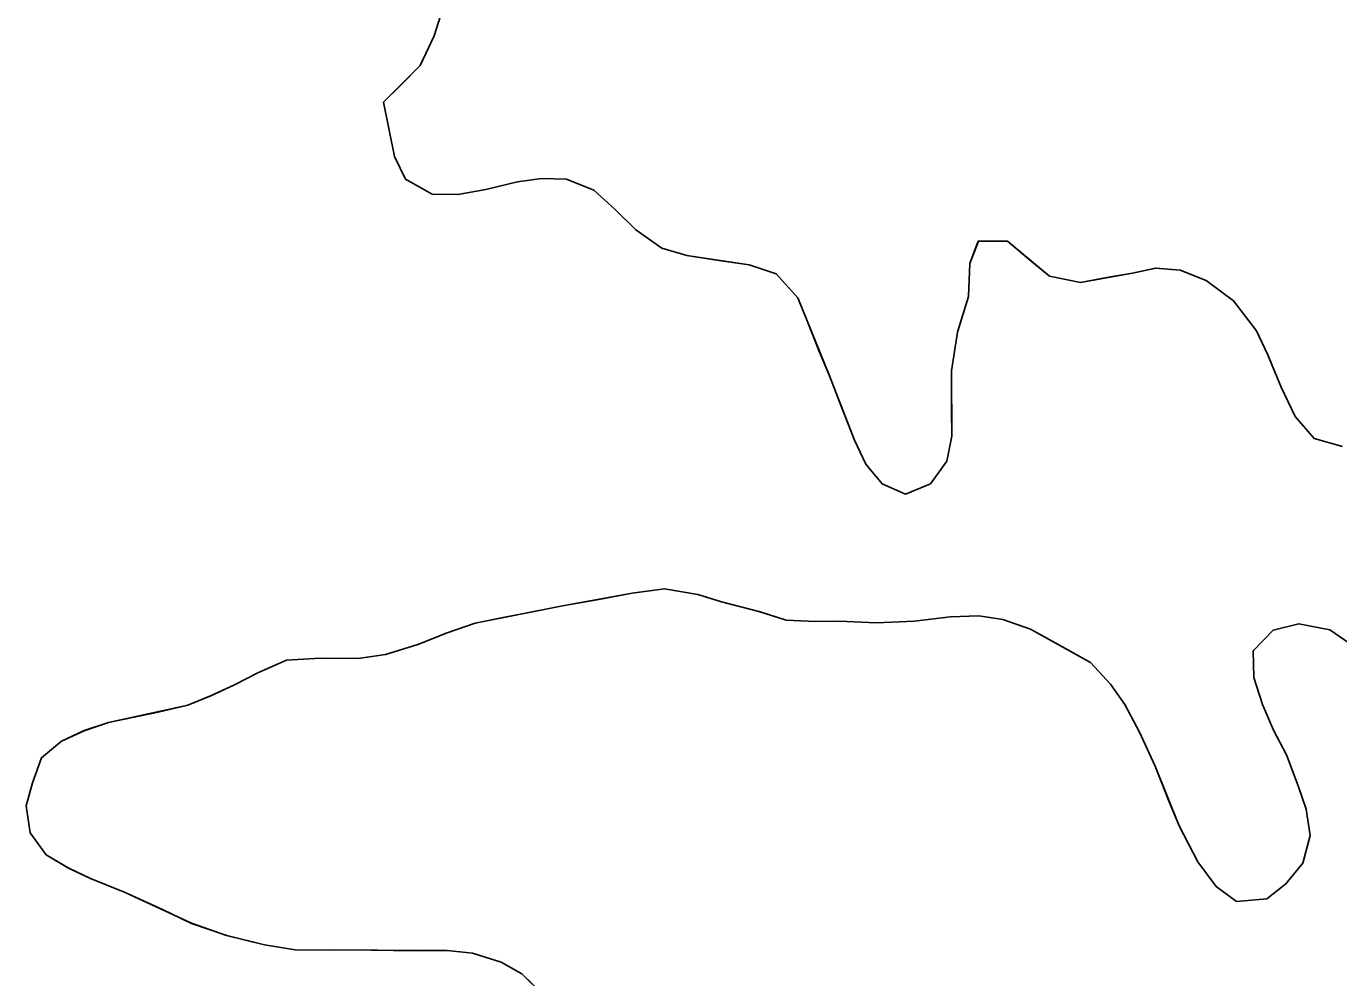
# Model space of a CAD drawing. Extents: x 3807117 to 3845308, y 337856 to 363736.
# Drawn here: x 3825158.9 to 3825326.9, y 343812.7 to 343934.4 of the extents above; entities that cross this region are included whole.
import ezdxf

# ---------------------------------------------------------------- set-up
doc = ezdxf.new("R2010")
doc.units = 0
doc.layers.add('V-TOPO-SHOR', color=7, linetype='Continuous')
doc.layers.add('V-WETL-SWMP', color=7, linetype='Continuous')

msp = doc.modelspace()

# ---------------------------------------------------------------- linework, layer by layer
at = {"layer": 'V-TOPO-SHOR'}
for points in [[(3825212.22, 343936.7), (3825211.12, 343933.2), (3825209.34, 343929.4), (3825206.88, 343926.9), (3825204.65, 343924.71), (3825205.31, 343921.35), (3825206.04, 343917.76), (3825207.47, 343914.85), (3825210.88, 343912.92), (3825214.16, 343912.89), (3825217.75, 343913.55), (3825221.8, 343914.51), (3825224.85, 343914.94), (3825228.05, 343914.84), (3825231.55, 343913.44), (3825234.27, 343910.98), (3825236.92, 343908.36), (3825240.25, 343906.05), (3825243.45, 343905.11), (3825247.86, 343904.39), (3825251.44, 343903.9), (3825254.86, 343902.73), (3825257.66, 343899.66), (3825259, 343896.29), (3825260.35, 343892.92), (3825261.7, 343889.71), (3825263.19, 343885.81), (3825264.91, 343881.45), (3825266.33, 343878.39), (3825268.45, 343875.86), (3825271.41, 343874.54), (3825274.62, 343875.89), (3825276.7, 343878.77), (3825277.34, 343881.96), (3825277.29, 343885.4), (3825277.33, 343890.35), (3825278.06, 343895.3), (3825279.47, 343899.86), (3825279.65, 343904.05), (3825280.75, 343906.94), (3825284.48, 343906.91), (3825287.51, 343904.37), (3825289.86, 343902.45), (3825293.81, 343901.65), (3825297.4, 343902.31), (3825300.46, 343902.82), (3825303.44, 343903.48), (3825306.56, 343903.23), (3825309.9, 343901.9), (3825313.39, 343899.28), (3825316.33, 343895.45), (3825317.75, 343892.46), (3825319.48, 343888.25), (3825321.27, 343884.5), (3825323.69, 343881.66), (3825327.34, 343880.64)], [(3825329.57, 343854.55), (3825325.7, 343857.17), (3825321.75, 343857.97), (3825318.46, 343857.16), (3825315.92, 343854.51), (3825315.97, 343851.08), (3825317.09, 343847.64), (3825318.51, 343844.35), (3825320.16, 343841.21), (3825321.65, 343837.23), (3825322.7, 343834.25), (3825323.2, 343830.89), (3825322.26, 343827.32), (3825320.1, 343824.67), (3825317.65, 343822.78), (3825313.76, 343822.43), (3825311.18, 343824.36), (3825308.84, 343827.5), (3825306.44, 343832.1), (3825305.09, 343835.39), (3825303.38, 343839.74), (3825301.35, 343844.11), (3825299.48, 343847.63), (3825297.67, 343850.24), (3825295.1, 343853), (3825291.83, 343854.86), (3825287.43, 343857.26), (3825283.86, 343858.51), (3825280.81, 343858.99), (3825277.15, 343858.86), (3825272.57, 343858.29), (3825267.69, 343858.1), (3825262.97, 343858.29), (3825259.92, 343858.24), (3825256.18, 343858.42), (3825252.69, 343859.52), (3825247.89, 343860.78), (3825244.85, 343861.72), (3825240.59, 343862.44), (3825236.46, 343861.86), (3825232.19, 343861.06), (3825227.53, 343860.26)], [(3825227.53, 343860.26), (3825223.49, 343859.45), (3825220.36, 343858.87), (3825216.39, 343858.06), (3825212.79, 343856.79), (3825209.04, 343855.3), (3825204.92, 343854.04), (3825201.41, 343853.53), (3825196.6, 343853.57), (3825192.25, 343853.3), (3825188.66, 343851.73), (3825185.6, 343850.15), (3825182.54, 343848.73), (3825179.63, 343847.53), (3825175.81, 343846.65), (3825172.53, 343845.99), (3825169.47, 343845.33), (3825166.34, 343844.29), (3825163.43, 343842.94), (3825160.9, 343840.82), (3825159.73, 343837.63), (3825158.94, 343834.66), (3825159.45, 343831.23), (3825161.48, 343828.39), (3825164.37, 343826.69), (3825167.18, 343825.37), (3825171.58, 343823.58), (3825176.37, 343821.41), (3825180.09, 343819.62), (3825184.58, 343818.07), (3825189.44, 343816.88), (3825193.33, 343816.24), (3825197.75, 343816.2), (3825201.94, 343816.25), (3825205.91, 343816.14), (3825209.03, 343816.11), (3825212.77, 343816.16), (3825216.04, 343815.83), (3825219.69, 343814.66), (3825222.35, 343813.18), (3825225, 343810.57)]]:
    msp.add_lwpolyline(points, dxfattribs=at)
at = {"layer": 'V-WETL-SWMP'}
for p, q in [((3825212.22, 343936.69), (3825211.12, 343933.2)), ((3825211.12, 343933.2), (3825209.34, 343929.4)), ((3825209.34, 343929.4), (3825204.65, 343924.71)), ((3825204.65, 343924.71), (3825206.04, 343917.76)), ((3825206.04, 343917.76), (3825207.47, 343914.85)), ((3825207.47, 343914.85), (3825210.88, 343912.92)), ((3825221.8, 343914.51), (3825224.85, 343914.94)), ((3825224.85, 343914.94), (3825228.05, 343914.84)), ((3825228.05, 343914.84), (3825231.55, 343913.44)), ((3825210.88, 343912.92), (3825214.16, 343912.89)), ((3825214.16, 343912.89), (3825217.75, 343913.55)), ((3825217.75, 343913.55), (3825221.8, 343914.51)), ((3825231.55, 343913.44), (3825234.27, 343910.98)), ((3825234.27, 343910.98), (3825236.92, 343908.36)), ((3825236.92, 343908.36), (3825240.25, 343906.05)), ((3825279.65, 343904.05), (3825280.74, 343906.94)), ((3825280.74, 343906.94), (3825284.48, 343906.91)), ((3825284.48, 343906.91), (3825289.85, 343902.45)), ((3825240.25, 343906.05), (3825243.45, 343905.11)), ((3825243.45, 343905.11), (3825251.44, 343903.9)), ((3825251.44, 343903.9), (3825254.86, 343902.73)), ((3825279.47, 343899.86), (3825279.65, 343904.05)), ((3825300.45, 343902.82), (3825303.43, 343903.48)), ((3825303.43, 343903.48), (3825306.56, 343903.22)), ((3825306.56, 343903.22), (3825309.9, 343901.9)), ((3825254.86, 343902.73), (3825257.66, 343899.66)), ((3825289.85, 343902.45), (3825293.81, 343901.65)), ((3825293.81, 343901.65), (3825300.45, 343902.82)), ((3825309.9, 343901.9), (3825313.39, 343899.28)), ((3825257.66, 343899.66), (3825261.7, 343889.71)), ((3825278.06, 343895.3), (3825279.47, 343899.86)), ((3825313.39, 343899.28), (3825316.33, 343895.45)), ((3825277.33, 343890.35), (3825278.06, 343895.3)), ((3825316.33, 343895.45), (3825317.75, 343892.46)), ((3825317.75, 343892.46), (3825319.47, 343888.25)), ((3825261.7, 343889.71), (3825264.91, 343881.45)), ((3825277.34, 343881.96), (3825277.33, 343890.35)), ((3825319.47, 343888.25), (3825321.27, 343884.5)), ((3825321.27, 343884.5), (3825323.69, 343881.66)), ((3825264.91, 343881.45), (3825266.33, 343878.39)), ((3825276.7, 343878.77), (3825277.34, 343881.96)), ((3825323.69, 343881.66), (3825327.34, 343880.64)), ((3825266.33, 343878.39), (3825268.45, 343875.86)), ((3825274.62, 343875.89), (3825276.7, 343878.77)), ((3825268.45, 343875.86), (3825271.41, 343874.54)), ((3825271.41, 343874.54), (3825274.62, 343875.89)), ((3825236.46, 343861.86), (3825227.53, 343860.26)), ((3825240.59, 343862.44), (3825236.46, 343861.86)), ((3825244.85, 343861.72), (3825240.59, 343862.44)), ((3825247.89, 343860.78), (3825244.85, 343861.72)), ((3825227.53, 343860.26), (3825216.38, 343858.06)), ((3825252.68, 343859.52), (3825247.89, 343860.78)), ((3825256.18, 343858.42), (3825252.68, 343859.52)), ((3825216.38, 343858.06), (3825212.79, 343856.79)), ((3825259.92, 343858.24), (3825256.18, 343858.42)), ((3825262.97, 343858.29), (3825259.92, 343858.24)), ((3825267.69, 343858.1), (3825262.97, 343858.29)), ((3825272.57, 343858.29), (3825267.69, 343858.1)), ((3825277.15, 343858.86), (3825272.57, 343858.29)), ((3825280.81, 343858.99), (3825277.15, 343858.86)), ((3825283.86, 343858.5), (3825280.81, 343858.99)), ((3825287.43, 343857.26), (3825283.86, 343858.5)), ((3825321.74, 343857.97), (3825318.46, 343857.16)), ((3825325.7, 343857.17), (3825321.74, 343857.97)), ((3825212.79, 343856.79), (3825209.04, 343855.3)), ((3825295.1, 343853), (3825287.43, 343857.26)), ((3825318.46, 343857.16), (3825315.92, 343854.51)), ((3825329.57, 343854.55), (3825325.7, 343857.17)), ((3825209.04, 343855.3), (3825204.91, 343854.04)), ((3825315.92, 343854.51), (3825315.97, 343851.08)), ((3825192.25, 343853.3), (3825188.66, 343851.73)), ((3825196.6, 343853.57), (3825192.25, 343853.3)), ((3825201.4, 343853.53), (3825196.6, 343853.57)), ((3825204.91, 343854.04), (3825201.4, 343853.53)), ((3825297.67, 343850.24), (3825295.1, 343853)), ((3825188.66, 343851.73), (3825185.6, 343850.15)), ((3825315.97, 343851.08), (3825317.09, 343847.64)), ((3825185.6, 343850.15), (3825182.53, 343848.73)), ((3825299.47, 343847.63), (3825297.67, 343850.24)), ((3825179.63, 343847.53), (3825169.47, 343845.33)), ((3825182.53, 343848.73), (3825179.63, 343847.53)), ((3825301.35, 343844.11), (3825299.47, 343847.63)), ((3825317.09, 343847.64), (3825318.51, 343844.35)), ((3825166.34, 343844.28), (3825163.43, 343842.94)), ((3825169.47, 343845.33), (3825166.34, 343844.28)), ((3825303.37, 343839.74), (3825301.35, 343844.11)), ((3825318.51, 343844.35), (3825320.16, 343841.21)), ((3825163.43, 343842.94), (3825160.89, 343840.82)), ((3825160.89, 343840.82), (3825159.73, 343837.63)), ((3825320.16, 343841.21), (3825321.65, 343837.23)), ((3825306.44, 343832.1), (3825303.37, 343839.74)), ((3825159.73, 343837.63), (3825158.94, 343834.66)), ((3825321.65, 343837.23), (3825322.69, 343834.25)), ((3825158.94, 343834.66), (3825159.45, 343831.23)), ((3825322.69, 343834.25), (3825323.2, 343830.89)), ((3825159.45, 343831.23), (3825161.48, 343828.39)), ((3825308.84, 343827.5), (3825306.44, 343832.1)), ((3825323.2, 343830.89), (3825322.26, 343827.32)), ((3825161.48, 343828.39), (3825164.36, 343826.69)), ((3825311.18, 343824.36), (3825308.84, 343827.5)), ((3825322.26, 343827.32), (3825320.1, 343824.67)), ((3825164.36, 343826.69), (3825167.17, 343825.37)), ((3825167.17, 343825.37), (3825171.58, 343823.58)), ((3825313.76, 343822.43), (3825311.18, 343824.36)), ((3825320.1, 343824.67), (3825317.65, 343822.78)), ((3825171.58, 343823.58), (3825180.09, 343819.63)), ((3825317.65, 343822.78), (3825313.76, 343822.43)), ((3825180.09, 343819.63), (3825184.57, 343818.06)), ((3825184.57, 343818.06), (3825189.44, 343816.88)), ((3825189.44, 343816.88), (3825193.33, 343816.24)), ((3825193.33, 343816.24), (3825212.77, 343816.16)), ((3825212.77, 343816.16), (3825216.04, 343815.83)), ((3825216.04, 343815.83), (3825219.69, 343814.65)), ((3825219.69, 343814.65), (3825222.35, 343813.18)), ((3825222.35, 343813.18), (3825228.02, 343807.65))]:
    msp.add_line(p, q, dxfattribs=at)

doc.saveas('drawing.dxf')
